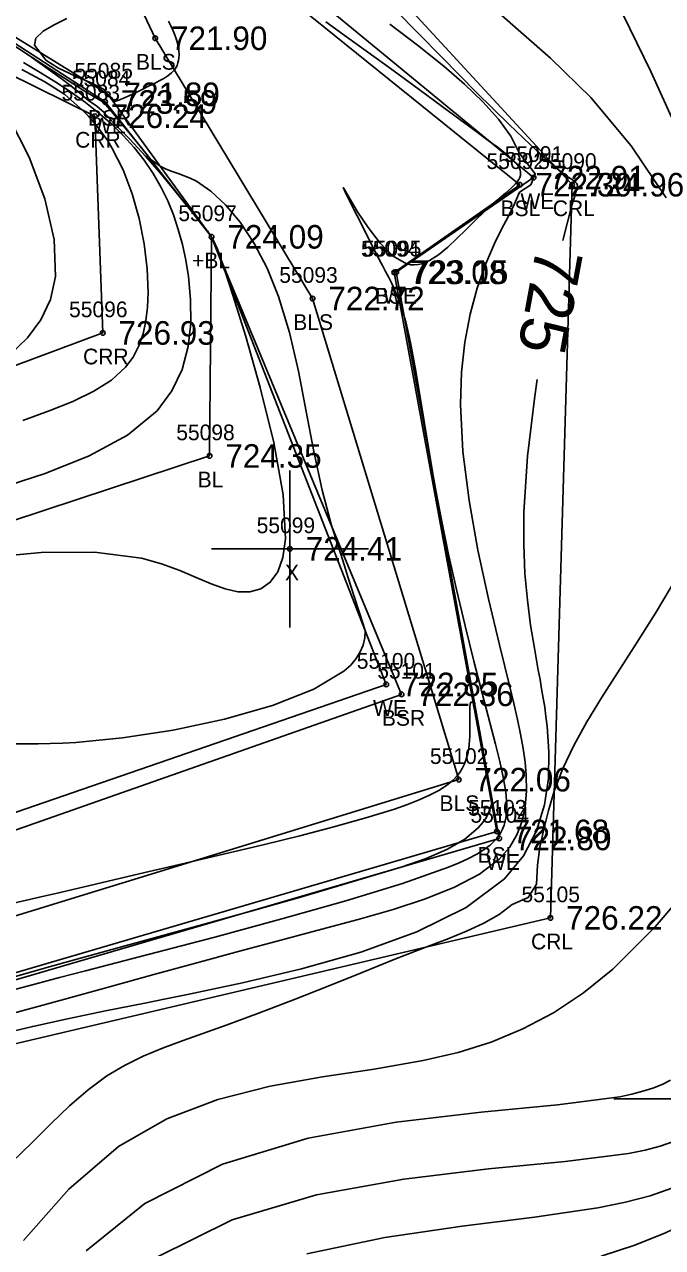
# Model space of a CAD drawing. Extents: x 1378535 to 1380697, y 997729 to 1000024.
# Drawn here: x 1379238.6 to 1379279.2, y 998704.5 to 998782.4 of the extents above; entities that cross this region are included whole.
import ezdxf

# ---------------------------------------------------------------- set-up
doc = ezdxf.new("R2010")
doc.units = 0
for name, color, linetype in [('RD_DTM_BkLn1', 7, 'Continuous'), ('RD_DTM_BkLn2', 7, 'Continuous'), ('RD_DTM_BkLn_txCode', 7, 'Continuous'), ('RD_DTM_Major1', 7, 'Continuous'), ('RD_DTM_Major1_Lbl', 7, 'Continuous'), ('RD_DTM_Minor1', 7, 'Continuous'), ('RD_EX_H2O', 7, 'Continuous'), ('RD_EX_H2O_txCode', 7, 'Continuous'), ('RD_EX_Misc', 7, 'Continuous'), ('RD_EX_Misc_txCode', 7, 'Continuous'), ('RD_EX_TX_H2O_ELEV', 7, 'Continuous'), ('RD_EX_TX_Misc_ELEV', 7, 'Continuous'), ('RD_SMD_Locator', 7, 'Continuous')]:
    doc.layers.add(name, color=color, linetype=linetype)

msp = doc.modelspace()

# ---------------------------------------------------------------- linework, layer by layer
at = {"layer": 'RD_DTM_BkLn1'}
for points in [[(1379553.453, 998877.652), (1379522.751, 998865.974), (1379451.431, 998843.065), (1379379.342, 998825.397), (1379318.255, 998837.339), (1379265.677, 998824.822), (1379236.477, 998803.68), (1379246.946, 998781.52), (1379256.955, 998764.952), (1379266.258, 998734.328), (1379201.899, 998714.536)], [(1379250.532, 998768.881), (1379250.399, 998754.933), (1379189.317, 998734.788)]]:
    msp.add_lwpolyline(points, dxfattribs=at)
at = {"layer": 'RD_DTM_BkLn2'}
for points in [[(1379521.593, 998873.746), (1379449.843, 998846.622), (1379379.022, 998830.032), (1379317.253, 998841.361), (1379265.46, 998831.336), (1379230.144, 998804.969), (1379227.35, 998788.196), (1379243.921, 998777.954), (1379250.532, 998768.881), (1379262.62, 998739.759), (1379199.786, 998717.685)], [(1379525.725, 998858.388), (1379452.656, 998839.51), (1379378.766, 998819.879), (1379318.228, 998834.51), (1379266.979, 998818.427), (1379241.583, 998803.063), (1379252.095, 998786.776), (1379270.142, 998772.199), (1379262.152, 998766.62), (1379268.687, 998731.035), (1379202.951, 998711.75)]]:
    msp.add_lwpolyline(points, dxfattribs=at)
at = {"layer": 'RD_DTM_Major1'}
for points in [[(1379272.88, 998768.639), (1379272.917, 998768.813), (1379273.428, 998770.822), (1379273.514, 998771.107), (1379273.591, 998771.349), (1379273.714, 998771.721), (1379273.758, 998771.861), (1379273.788, 998771.977), (1379273.803, 998772.068), (1379273.804, 998772.146), (1379273.79, 998772.213), (1379273.761, 998772.274), (1379273.714, 998772.331), (1379273.65, 998772.389), (1379273.549, 998772.465), (1379273.421, 998772.552), (1379273.263, 998772.658), (1379273.073, 998772.789), (1379272.851, 998772.951), (1379272.593, 998773.15), (1379271.245, 998774.329), (1379269.466, 998776.024), (1379267.391, 998778.078), (1379265.159, 998780.333), (1379260.77, 998784.806)], [(1379238.557, 998779.983), (1379239.613, 998779.349), (1379240.624, 998778.719), (1379241.587, 998778.084), (1379242.5, 998777.435), (1379243.361, 998776.763), (1379244.164, 998776.064), (1379244.912, 998775.331), (1379245.602, 998774.563), (1379246.234, 998773.757), (1379246.807, 998772.911), (1379247.318, 998772.022), (1379247.734, 998771.168), (1379248.098, 998770.276), (1379248.411, 998769.348), (1379248.674, 998768.385), (1379248.887, 998767.387), (1379249.051, 998766.354), (1379249.192, 998764.884), (1379249.199, 998763.386), (1379249.031, 998761.893), (1379248.646, 998760.442), (1379248.003, 998759.068), (1379247.06, 998757.805), (1379245.171, 998756.247), (1379242.747, 998754.935), (1379239.938, 998753.818), (1379236.898, 998752.848)], [(1379236.884, 998718.091), (1379239.147, 998718.62), (1379241.364, 998719.1), (1379242.576, 998719.354), (1379243.787, 998719.603), (1379246.285, 998720.111), (1379247.608, 998720.379), (1379249.005, 998720.663), (1379252.502, 998721.397), (1379256.255, 998722.278), (1379260.03, 998723.345), (1379263.596, 998724.634), (1379266.722, 998726.182), (1379269.174, 998728.025), (1379270.379, 998729.484), (1379271.206, 998731.062), (1379271.713, 998732.718), (1379271.957, 998734.41), (1379271.993, 998736.099), (1379271.877, 998737.743), (1379271.806, 998738.344), (1379271.724, 998738.937), (1379271.632, 998739.525), (1379271.532, 998740.112), (1379271.427, 998740.703), (1379271.318, 998741.3), (1379271.067, 998742.696), (1379270.827, 998744.172), (1379270.621, 998745.751), (1379270.467, 998747.457), (1379270.387, 998749.316), (1379270.401, 998751.35), (1379270.639, 998754.926), (1379271.088, 998758.732), (1379271.252, 998759.79)], [(1379256.594, 998704.154), (1379261.555, 998705.195), (1379266.469, 998705.917), (1379271.073, 998706.489), (1379275.105, 998707.076), (1379276.865, 998707.434), (1379278.43, 998707.847), (1379279.825, 998708.324), (1379281.071, 998708.874), (1379282.191, 998709.503), (1379283.209, 998710.221), (1379283.861, 998710.771), (1379284.481, 998711.38), (1379285.079, 998712.059), (1379285.66, 998712.822), (1379286.233, 998713.682), (1379286.805, 998714.651), (1379288.403, 998717.827), (1379290.167, 998721.518), (1379292.218, 998725.339), (1379294.677, 998728.907), (1379297.147, 998731.328)]]:
    msp.add_lwpolyline(points, dxfattribs=at)
at = {"layer": 'RD_DTM_Minor1'}
for points in [[(1379279.446, 998771.36), (1379277.236, 998774.68), (1379274.666, 998777.744), (1379272.09, 998780.262), (1379266.935, 998784.802)], [(1379239.628, 998780.607), (1379239.253, 998781.081), (1379239.351, 998781.533), (1379239.806, 998781.966), (1379240.503, 998782.379), (1379241.324, 998782.774)], [(1379280.438, 998775.102), (1379278.48, 998779.405), (1379276.689, 998783.062)], [(1379237.749, 998720.902), (1379239.28, 998721.313), (1379240.859, 998721.731), (1379242.515, 998722.166), (1379246.483, 998723.198), (1379250.726, 998724.309), (1379255.002, 998725.46), (1379259.068, 998726.612), (1379262.681, 998727.727), (1379265.6, 998728.764), (1379266.28, 998729.044), (1379266.883, 998729.319), (1379267.413, 998729.595), (1379267.871, 998729.875), (1379268.26, 998730.165), (1379268.581, 998730.469), (1379268.765, 998730.691), (1379268.919, 998730.923), (1379269.045, 998731.167), (1379269.145, 998731.424), (1379269.219, 998731.695), (1379269.271, 998731.982), (1379269.31, 998732.722), (1379269.245, 998733.555), (1379269.093, 998734.478), (1379268.871, 998735.492), (1379268.595, 998736.595), (1379267.765, 998739.753), (1379267.219, 998741.877), (1379266.662, 998744.116), (1379266.112, 998746.426), (1379265.588, 998748.763), (1379265.108, 998751.084), (1379264.714, 998753.188), (1379264.364, 998755.214), (1379264.049, 998757.136), (1379263.759, 998758.929), (1379263.483, 998760.566), (1379263.212, 998762.021), (1379263.107, 998762.531), (1379262.998, 998763.012), (1379262.886, 998763.467), (1379262.767, 998763.899), (1379262.64, 998764.311), (1379262.504, 998764.705), (1379262.343, 998765.116), (1379262.171, 998765.514), (1379261.989, 998765.902), (1379261.799, 998766.284), (1379261.603, 998766.666), (1379261.404, 998767.05), (1379261.245, 998767.356), (1379261.086, 998767.665), (1379260.925, 998767.979), (1379260.599, 998768.617), (1379260.434, 998768.942), (1379259.997, 998769.805), (1379259.588, 998770.617), (1379259.246, 998771.305), (1379259.007, 998771.795), (1379258.911, 998772.014), (1379258.994, 998771.889), (1379259.308, 998771.338), (1379259.82, 998770.476), (1379260.485, 998769.467), (1379261.256, 998768.47), (1379262.087, 998767.648), (1379262.93, 998767.163), (1379263.177, 998767.107), (1379263.421, 998767.091), (1379263.664, 998767.113), (1379263.906, 998767.17), (1379264.148, 998767.258), (1379264.392, 998767.375), (1379264.97, 998767.744), (1379265.553, 998768.219), (1379266.139, 998768.765), (1379266.722, 998769.347), (1379267.299, 998769.93), (1379267.865, 998770.48), (1379268.35, 998770.914), (1379268.809, 998771.302), (1379269.226, 998771.652), (1379269.587, 998771.969), (1379269.876, 998772.261), (1379270.078, 998772.535), (1379270.138, 998772.656), (1379270.176, 998772.776), (1379270.193, 998772.895), (1379270.188, 998773.014), (1379270.162, 998773.134), (1379270.114, 998773.255), (1379269.966, 998773.489), (1379269.746, 998773.736), (1379269.458, 998774.001), (1379269.105, 998774.29), (1379268.692, 998774.607), (1379268.223, 998774.957), (1379267.196, 998775.719), (1379266.017, 998776.591), (1379264.72, 998777.545), (1379263.342, 998778.554), (1379261.917, 998779.592), (1379260.481, 998780.629), (1379259.122, 998781.605), (1379257.789, 998782.566)], [(1379237.918, 998719.455), (1379241.183, 998720.358), (1379244.041, 998721.146), (1379246.846, 998721.916), (1379249.598, 998722.668), (1379252.297, 998723.401), (1379254.944, 998724.115), (1379257.539, 998724.809), (1379259.86, 998725.432), (1379262.082, 998726.065), (1379264.146, 998726.737), (1379265.996, 998727.475), (1379267.575, 998728.306), (1379268.827, 998729.259), (1379269.477, 998730.002), (1379269.961, 998730.811), (1379270.293, 998731.683), (1379270.49, 998732.611), (1379270.57, 998733.592), (1379270.548, 998734.622), (1379270.472, 998735.45), (1379270.349, 998736.312), (1379270.186, 998737.214), (1379269.986, 998738.165), (1379269.755, 998739.172), (1379269.497, 998740.242), (1379268.842, 998742.909), (1379268.147, 998745.84), (1379267.481, 998748.936), (1379266.915, 998752.097), (1379266.52, 998755.223), (1379266.364, 998758.215), (1379266.435, 998760.265), (1379266.65, 998762.184), (1379266.989, 998763.969), (1379267.43, 998765.614), (1379267.953, 998767.114), (1379268.535, 998768.464), (1379268.984, 998769.361), (1379269.42, 998770.191), (1379269.807, 998770.973), (1379270.121, 998771.718), (1379270.851, 998772.199), (1379271.125, 998772.889), (1379270.103, 998774.229), (1379269.578, 998775.287), (1379268.796, 998776.374), (1379267.797, 998777.482), (1379266.619, 998778.605), (1379265.302, 998779.738), (1379263.632, 998781.071), (1379261.875, 998782.411)], [(1379247.777, 998782.619), (1379247.941, 998782.302), (1379248.086, 998781.985), (1379248.212, 998781.668), (1379248.315, 998781.352), (1379248.393, 998781.043), (1379248.441, 998780.741), (1379248.457, 998780.451), (1379248.449, 998780.277), (1379248.426, 998780.109), (1379248.386, 998779.948), (1379248.33, 998779.794), (1379248.255, 998779.648), (1379248.16, 998779.51), (1379247.977, 998779.315), (1379247.751, 998779.136), (1379247.49, 998778.968), (1379247.2, 998778.808), (1379246.888, 998778.65), (1379246.56, 998778.489), (1379246.026, 998778.226), (1379245.503, 998777.97), (1379245.028, 998777.746), (1379244.636, 998777.579), (1379244.362, 998777.493), (1379244.243, 998777.512), (1379244.24, 998777.548), (1379244.242, 998777.598), (1379244.228, 998777.661), (1379244.181, 998777.737), (1379244.081, 998777.825), (1379243.911, 998777.923), (1379243.701, 998778.257), (1379242.915, 998778.663), (1379241.833, 998779.122), (1379240.777, 998779.625), (1379239.983, 998780.123), (1379239.628, 998780.607)], [(1379236.743, 998781.855), (1379238.926, 998780.413), (1379240.959, 998778.955), (1379241.563, 998778.493), (1379242.143, 998778.031), (1379242.703, 998777.569), (1379243.218, 998777.203), (1379243.692, 998776.796), (1379244.271, 998776.162), (1379245.337, 998775.093), (1379246.325, 998774.021), (1379247.225, 998772.984), (1379248.028, 998772.017), (1379248.722, 998771.158), (1379249.299, 998770.443), (1379249.459, 998770.246), (1379249.619, 998770.048), (1379249.779, 998769.85), (1379249.938, 998769.652), (1379250.098, 998769.454), (1379250.258, 998769.257), (1379250.301, 998769.198), (1379250.342, 998769.139), (1379250.382, 998769.081), (1379250.421, 998769.022), (1379250.459, 998768.964), (1379250.496, 998768.905), (1379250.575, 998768.773), (1379250.649, 998768.642), (1379250.719, 998768.51), (1379250.783, 998768.379), (1379250.843, 998768.249), (1379250.899, 998768.12), (1379250.957, 998767.974), (1379251.01, 998767.832), (1379251.057, 998767.697), (1379251.099, 998767.57), (1379251.136, 998767.453), (1379251.168, 998767.348), (1379251.198, 998767.256), (1379251.228, 998767.163), (1379251.257, 998767.07), (1379251.287, 998766.977), (1379251.317, 998766.884), (1379251.347, 998766.792), (1379251.877, 998765.171), (1379252.698, 998762.537), (1379253.626, 998759.28), (1379254.48, 998755.79), (1379255.075, 998752.454), (1379255.231, 998749.664), (1379255.068, 998748.472), (1379254.735, 998747.555), (1379254.257, 998746.894), (1379253.658, 998746.474), (1379252.964, 998746.276), (1379252.199, 998746.283), (1379251.385, 998746.471), (1379250.509, 998746.794), (1379249.555, 998747.202), (1379248.507, 998747.644), (1379247.347, 998748.067), (1379246.062, 998748.423), (1379243.083, 998748.806), (1379239.686, 998748.79), (1379236.027, 998748.454)], [(1379238.62, 998780.611), (1379239.9, 998779.791), (1379241.164, 998778.981), (1379242.412, 998778.183), (1379243.673, 998777.434), (1379244.285, 998776.718), (1379244.884, 998775.987), (1379245.48, 998775.26), (1379246.071, 998774.538), (1379246.656, 998773.814), (1379247.251, 998773.384), (1379247.634, 998773.197), (1379248.015, 998773.043), (1379248.395, 998772.905), (1379248.777, 998772.765), (1379249.164, 998772.607), (1379249.56, 998772.414), (1379250.475, 998771.796), (1379251.412, 998770.923), (1379252.341, 998769.805), (1379253.233, 998768.453), (1379254.057, 998766.878), (1379254.784, 998765.089), (1379255.477, 998762.793), (1379256.052, 998760.32), (1379256.557, 998757.763), (1379257.044, 998755.214), (1379257.561, 998752.764), (1379258.159, 998750.505), (1379258.516, 998749.393), (1379258.872, 998748.281), (1379259.229, 998747.169), (1379259.585, 998746.057), (1379259.942, 998744.945), (1379260.298, 998743.832), (1379260.27, 998743.355), (1379260.17, 998742.897), (1379259.993, 998742.457), (1379259.735, 998742.034), (1379259.39, 998741.626), (1379258.954, 998741.231), (1379257.028, 998740.079), (1379254.413, 998739.057), (1379251.352, 998738.187), (1379248.085, 998737.489), (1379244.853, 998736.986), (1379241.897, 998736.699), (1379241.055, 998736.655), (1379240.257, 998736.629), (1379239.496, 998736.616), (1379238.051, 998736.605)], [(1379238.463, 998779.525), (1379239.917, 998778.742), (1379241.181, 998777.942), (1379242.338, 998776.92), (1379242.689, 998776.558), (1379243.022, 998776.184), (1379243.338, 998775.798), (1379243.636, 998775.397), (1379243.918, 998774.982), (1379244.184, 998774.55), (1379244.9, 998773.144), (1379245.481, 998771.624), (1379245.928, 998770.038), (1379246.243, 998768.431), (1379246.428, 998766.849), (1379246.484, 998765.34), (1379246.45, 998764.406), (1379246.348, 998763.526), (1379246.169, 998762.701), (1379245.899, 998761.934), (1379245.529, 998761.226), (1379245.045, 998760.58), (1379244.151, 998759.767), (1379243.029, 998759.052), (1379241.702, 998758.405), (1379240.193, 998757.798), (1379238.524, 998757.199)], [(1379237.715, 998761.398), (1379238.808, 998762.443), (1379239.672, 998763.601), (1379240.278, 998764.896), (1379240.595, 998766.353), (1379240.522, 998768.711), (1379239.925, 998771.292), (1379238.92, 998773.942), (1379237.626, 998776.504)], [(1379237.82, 998709.973), (1379239.107, 998711.237), (1379240.319, 998712.441), (1379241.494, 998713.562), (1379242.665, 998714.579), (1379243.869, 998715.469), (1379244.991, 998716.142), (1379246.17, 998716.724), (1379247.409, 998717.245), (1379248.71, 998717.732), (1379251.51, 998718.72), (1379253.588, 998719.488), (1379255.747, 998720.321), (1379257.937, 998721.188), (1379260.104, 998722.055), (1379262.197, 998722.892), (1379264.163, 998723.664), (1379265.513, 998724.185), (1379266.749, 998724.686), (1379267.861, 998725.198), (1379268.833, 998725.753), (1379269.652, 998726.386), (1379270.68, 998726.822), (1379271.206, 998727.679), (1379271.276, 998728.877), (1379271.42, 998730.027), (1379271.677, 998731.171), (1379271.962, 998732.37), (1379272.324, 998733.603), (1379272.883, 998735.043), (1379273.588, 998736.508), (1379274.416, 998738.006), (1379275.345, 998739.547), (1379276.353, 998741.136), (1379277.417, 998742.781), (1379278.783, 998744.924), (1379280.116, 998747.171)], [(1379233.407, 998725.42), (1379239.85, 998726.911), (1379240.624, 998727.091), (1379241.979, 998727.408), (1379246.274, 998728.418), (1379247.843, 998728.787), (1379251.654, 998729.68), (1379253.888, 998730.21), (1379256.135, 998730.761), (1379258.315, 998731.325), (1379260.349, 998731.892), (1379262.159, 998732.454), (1379262.99, 998732.745), (1379263.739, 998733.036), (1379264.404, 998733.332), (1379264.985, 998733.637), (1379265.482, 998733.956), (1379265.895, 998734.294), (1379266.122, 998734.53), (1379266.315, 998734.775), (1379266.476, 998735.029), (1379266.609, 998735.29), (1379266.715, 998735.56), (1379266.798, 998735.836), (1379266.853, 998736.079), (1379266.894, 998736.325), (1379266.924, 998736.574), (1379266.945, 998736.823), (1379266.957, 998737.072), (1379266.963, 998737.319), (1379266.965, 998737.707), (1379266.956, 998738.416), (1379266.955, 998738.713), (1379266.963, 998738.958), (1379266.984, 998739.139), (1379267.004, 998739.208), (1379267.03, 998739.253), (1379267.062, 998739.273), (1379267.099, 998739.268), (1379267.142, 998739.236), (1379267.192, 998739.177), (1379267.231, 998739.118), (1379267.273, 998739.045), (1379267.294, 998739.004), (1379267.299, 998738.976), (1379267.342, 998738.743), (1379267.633, 998737.148), (1379267.768, 998736.423), (1379268.301, 998733.506), (1379268.407, 998732.923), (1379268.303, 998732.615), (1379268.168, 998732.255), (1379267.991, 998731.908), (1379267.77, 998731.575), (1379267.499, 998731.257), (1379266.651, 998730.551), (1379265.535, 998729.91), (1379264.18, 998729.316), (1379262.586, 998728.765), (1379260.817, 998728.238), (1379258.955, 998727.674), (1379256.126, 998726.828), (1379253.108, 998725.982), (1379249.968, 998725.114), (1379243.57, 998723.349), (1379240.431, 998722.476), (1379237.828, 998721.744)], [(1379275.314, 998703.998), (1379277.464, 998704.699), (1379279.42, 998705.482), (1379281.202, 998706.338), (1379282.832, 998707.258), (1379284.331, 998708.236), (1379285.296, 998708.94), (1379286.216, 998709.692), (1379287.099, 998710.516), (1379287.952, 998711.437), (1379288.782, 998712.481), (1379289.596, 998713.671), (1379291.3, 998716.673), (1379293.085, 998720.095), (1379295.069, 998723.596), (1379297.367, 998726.836), (1379300.1, 998729.473), (1379303.382, 998731.167), (1379308.453, 998731.64), (1379314.383, 998730.643), (1379320.957, 998728.777)], [(1379238.561, 998704.992), (1379241.435, 998708.253), (1379244.604, 998710.969), (1379247.674, 998712.735), (1379250.916, 998713.966), (1379254.25, 998714.808), (1379257.593, 998715.404), (1379260.866, 998715.9), (1379263.986, 998716.442), (1379266.212, 998716.966), (1379268.324, 998717.629), (1379270.343, 998718.461), (1379272.29, 998719.493), (1379274.186, 998720.752), (1379276.051, 998722.271), (1379278.747, 998724.961), (1379281.395, 998728.044)], [(1379242.555, 998704.34), (1379246.273, 998707.356), (1379251.22, 998709.864), (1379256.675, 998711.514), (1379262.284, 998712.535), (1379267.693, 998713.161), (1379272.548, 998713.622), (1379276.496, 998714.149), (1379277.264, 998714.31), (1379277.965, 998714.492), (1379278.606, 998714.699), (1379279.191, 998714.935), (1379279.725, 998715.203)], [(1379246.999, 998703.916), (1379251.834, 998706.301), (1379257.203, 998707.895), (1379262.758, 998708.907), (1379268.152, 998709.546), (1379273.036, 998710.02), (1379277.062, 998710.538), (1379278.128, 998710.751), (1379279.079, 998711), (1379279.931, 998711.295)]]:
    msp.add_lwpolyline(points, dxfattribs=at)
at = {"layer": 'RD_EX_H2O'}
for points in [[(1379520.384, 998878.793), (1379446.519, 998855.535), (1379379.253, 998844.229), (1379315.622, 998846.456), (1379265.269, 998835.517), (1379212.481, 998815.712), (1379209.993, 998806.76), (1379220.278, 998788.219), (1379226.339, 998784.863), (1379243.1, 998776.558), (1379243.602, 998762.764), (1379186.053, 998741.305)], [(1379521.385, 998874.616), (1379449.124, 998847.772), (1379379.09, 998831.096), (1379317.036, 998842.459), (1379265.275, 998831.987), (1379228.835, 998805.155), (1379227.078, 998788.301), (1379243.756, 998777.465), (1379250.532, 998768.881), (1379261.641, 998740.389), (1379199.478, 998718.925)], [(1379525.834, 998856.734), (1379453.031, 998838.702), (1379378.791, 998819.446), (1379318.513, 998833.264), (1379266.986, 998817.623), (1379242.818, 998802.837), (1379253.108, 998787.411), (1379271.021, 998772.652), (1379262.279, 998766.634), (1379268.836, 998730.588), (1379202.544, 998711.216)], [(1379529.754, 998852.608), (1379460.356, 998823.671), (1379378.602, 998817.169), (1379325.475, 998816.66), (1379268.65, 998814.721), (1379253.294, 998801.218), (1379256.046, 998791.12), (1379273.469, 998772.199), (1379272.084, 998725.527), (1379204.373, 998709.602)]]:
    msp.add_lwpolyline(points, dxfattribs=at)
at = {"layer": 'RD_EX_Misc'}
for p, q in [((1379255.515, 998744.017), (1379255.515, 998754.017)), ((1379250.515, 998749.017), (1379260.515, 998749.017)), ((1379276.133, 998714.012), (1379286.133, 998714.012))]:
    msp.add_line(p, q, dxfattribs=at)
at = {"layer": 'RD_SMD_Locator'}
for centre in [(1379246.946, 998781.52), (1379243.921, 998777.954), (1379243.756, 998777.465), (1379243.1, 998776.558), (1379271.021, 998772.652), (1379270.142, 998772.199), (1379273.469, 998772.199), (1379250.532, 998768.881), (1379262.152, 998766.62), (1379262.279, 998766.634), (1379256.955, 998764.952), (1379243.602, 998762.764), (1379250.399, 998754.933), (1379255.515, 998749.017), (1379261.641, 998740.389), (1379262.62, 998739.759), (1379266.258, 998734.328), (1379268.687, 998731.035), (1379268.836, 998730.588), (1379272.084, 998725.527)]:
    msp.add_circle(centre, 0.15, dxfattribs=at)

# ---------------------------------------------------------------- texts
at = {"layer": 'RD_DTM_BkLn_txCode'}
for s, p in [('BLS', (1379245.718, 998779.52)), ('55085', (1379241.803, 998778.954)), ('BSR', (1379242.669, 998775.954)), ('55092', (1379268.023, 998773.199)), ('BSL', (1379268.913, 998770.199)), ('55097', (1379248.414, 998769.881)), ('+BL', (1379249.288, 998766.881)), ('55094', (1379260.034, 998767.62)), ('55093', (1379254.837, 998765.952)), ('BSL', (1379260.924, 998764.62)), ('BLS', (1379255.727, 998762.952)), ('55098', (1379248.281, 998755.933)), ('BL', (1379249.643, 998752.933)), ('55101', (1379261.069, 998740.759)), ('BSR', (1379261.368, 998737.759)), ('55102', (1379264.423, 998735.328)), ('BLS', (1379265.03, 998732.328)), ('55103', (1379266.852, 998732.035)), ('BSL', (1379267.459, 998729.035))]:
    msp.add_text(s, height=1, dxfattribs=at).set_placement(p)
at = {"layer": 'RD_DTM_Major1_Lbl'}
msp.add_text('725', height=3, rotation=259.57313, dxfattribs=at).set_placement((1379271.219, 998768.333))
at = {"layer": 'RD_EX_H2O_txCode'}
for s, p in [('55084', (1379241.638, 998778.465)), ('55083', (1379240.982, 998777.558)), ('WE', (1379242.917, 998775.465)), ('CRR', (1379241.848, 998774.558)), ('55091', (1379269.186, 998773.652)), ('55090', (1379271.312, 998773.199)), ('WE', (1379270.182, 998770.652)), ('CRL', (1379272.241, 998770.199)), ('55095', (1379260.161, 998767.634)), ('WE', (1379261.44, 998764.634)), ('55096', (1379241.46, 998763.764)), ('CRR', (1379242.35, 998760.764)), ('55100', (1379259.767, 998741.389)), ('WE', (1379260.802, 998738.389)), ('55104', (1379267.001, 998731.588)), ('WE', (1379267.997, 998728.588)), ('55105', (1379270.249, 998726.527)), ('CRL', (1379270.856, 998723.527))]:
    msp.add_text(s, height=1, dxfattribs=at).set_placement(p)
at = {"layer": 'RD_EX_Misc_txCode'}
for s, p in [('55099', (1379253.397, 998750.017)), ('X', (1379255.2, 998747.017))]:
    msp.add_text(s, height=1, dxfattribs=at).set_placement(p)
at = {"layer": 'RD_EX_TX_H2O_ELEV'}
for s, p in [('723.59', (1379244.756, 998776.715)), ('726.24', (1379244.1, 998775.808)), ('722.91', (1379272.021, 998771.902)), ('724.96', (1379274.469, 998771.449)), ('723.15', (1379263.279, 998765.884)), ('726.93', (1379244.602, 998762.014)), ('722.85', (1379262.641, 998739.639)), ('722.80', (1379269.836, 998729.838)), ('726.22', (1379273.084, 998724.777))]:
    msp.add_text(s, height=1.5, dxfattribs=at).set_placement(p)
at = {"layer": 'RD_EX_TX_Misc_ELEV'}
for s, p in [('721.90', (1379247.946, 998780.77)), ('721.89', (1379244.921, 998777.204)), ('722.30', (1379271.142, 998771.449)), ('724.09', (1379251.532, 998768.131)), ('723.08', (1379263.152, 998765.87)), ('722.72', (1379257.955, 998764.202)), ('724.35', (1379251.399, 998754.183)), ('724.41', (1379256.515, 998748.267)), ('722.36', (1379263.62, 998739.009)), ('722.06', (1379267.258, 998733.578)), ('721.68', (1379269.687, 998730.285))]:
    msp.add_text(s, height=1.5, dxfattribs=at).set_placement(p)

doc.saveas('drawing.dxf')
